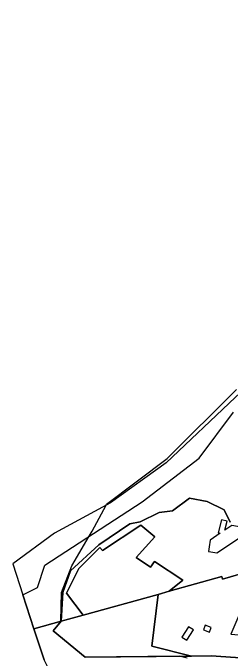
# Model space of a CAD drawing. Extents: x -477304 to -465429, y -1159113 to -1149210.
# Drawn here: x -471042 to -470856, y -1150947 to -1150392 of the extents above; entities that cross this region are included whole.
import ezdxf

# ---------------------------------------------------------------- set-up
doc = ezdxf.new("R2010")
doc.units = 0
for name, color, linetype in [('BPEJ_s', 7, 'Continuous'), ('PUPFL_s', 7, 'Continuous'), ('trav_porost_s', 7, 'Continuous')]:
    doc.layers.add(name, color=color, linetype=linetype)

msp = doc.modelspace()

# ---------------------------------------------------------------- linework, layer by layer
at = {"layer": 'BPEJ_s'}
msp.add_lwpolyline([(-470892.37, -1150947.37), (-470899.43, -1150945.58), (-470980.17, -1150946.35), (-471007.74, -1150923.75), (-471001.14, -1150915.85), (-471001.13, -1150915.43), (-471000.52, -1150890.84), (-470991.56, -1150867.8), (-470976.69, -1150842.41), (-470974.07, -1150837.94), (-470962.07, -1150815.59), (-470961.7, -1150814.9), (-470909.65, -1150775.44), (-470849.92, -1150716.35)], dxfattribs=at)
msp.add_lwpolyline([(-470892.37, -1150947.37), (-470899.43, -1150945.58), (-470980.17, -1150946.35), (-471007.74, -1150923.75), (-471001.14, -1150915.85), (-471001.13, -1150915.43), (-471000.52, -1150890.84), (-470991.56, -1150867.8), (-470976.69, -1150842.41), (-470974.07, -1150837.94), (-470962.07, -1150815.59), (-470961.7, -1150814.9), (-470909.65, -1150775.44), (-470849.92, -1150716.35)], dxfattribs=at)
at = {"layer": 'PUPFL_s'}
for points in [[(-470852.68, -1150379.16), (-470831.97, -1150392.44), (-470784.32, -1150392.74), (-470772.98, -1150492.87), (-470774.1, -1150518.68), (-470776.3, -1150589.63), (-470787.19, -1150614.33), (-470795.31, -1150628.26), (-470799.84, -1150636.04), (-470815.52, -1150662.94), (-470821.21, -1150674.74), (-470823.67, -1150679.86), (-470832.77, -1150698.74), (-470842.83, -1150715.28), (-470851.05, -1150723.05), (-470910.63, -1150779.41), (-470958.49, -1150813.64), (-471006.42, -1150839.79), (-471042.32, -1150866.19), (-471033.79, -1150892.67), (-471024.31, -1150922.1), (-471015.5, -1150948.59)], [(-470855.39, -1150830.39), (-470860.72, -1150819.66), (-470875.34, -1150812.53), (-470890.38, -1150809.62), (-470905.19, -1150820.56), (-470916.43, -1150822.07), (-470932.88, -1150830.1), (-470941.62, -1150831.7), (-470968.39, -1150849.76), (-470992.72, -1150872.07), (-470999.46, -1150890.75), (-471000.68, -1150915.3), (-471024.31, -1150922.1), (-471033.79, -1150892.67), (-471021.16, -1150886.47), (-471014.98, -1150867.2), (-470931.11, -1150812.9), (-470882.08, -1150775.22), (-470852.71, -1150735.66)]]:
    msp.add_lwpolyline(points, dxfattribs=at)
msp.add_lwpolyline([(-470857.75, -1150972.07), (-470915.56, -1150969.42), (-470998.18, -1150973.32), (-471006.61, -1150966.5), (-471015.5, -1150948.59), (-471024.31, -1150922.1), (-471000.68, -1150915.3), (-471007.74, -1150923.75), (-470980.17, -1150946.35), (-470888.75, -1150945.48), (-470871.78, -1150945.21), (-470842.66, -1150947.15), (-470786.64, -1150940.14), (-470787.83, -1150952.75), (-470785.65, -1150980.16), (-470811.33, -1150978.1), (-470844.91, -1150973.81), (-470855.24, -1150972.4)], close=True, dxfattribs=at)
at = {"layer": 'trav_porost_s'}
msp.add_lwpolyline([(-470836.66, -1150872.01), (-470861.97, -1150879.25), (-470862.63, -1150877.13), (-470907.83, -1150889.68), (-470896.21, -1150880.18), (-470920.49, -1150864.1), (-470923.87, -1150868.89), (-470936.22, -1150860.66), (-470920.36, -1150843.05), (-470932.26, -1150832.95), (-470965.34, -1150854.67), (-470967.41, -1150852.2), (-470985.66, -1150870.07), (-470996.16, -1150891.39), (-470981.98, -1150910.17), (-471000.68, -1150915.3), (-470999.46, -1150890.75), (-470992.72, -1150872.07), (-470968.39, -1150849.76), (-470941.62, -1150831.7), (-470932.88, -1150830.1), (-470916.43, -1150822.07), (-470905.19, -1150820.56), (-470890.38, -1150809.62), (-470875.34, -1150812.53), (-470860.72, -1150819.66), (-470855.39, -1150830.39)], dxfattribs=at)
for points in [[(-470858.13, -1150829.58), (-470862.98, -1150828.37), (-470865.74, -1150839.43), (-470864.01, -1150839.86), (-470872.68, -1150845.67), (-470873.56, -1150851.61), (-470874.15, -1150855.56), (-470871.97, -1150855.89), (-470866.83, -1150856.65), (-470843.95, -1150841.35), (-470842.84, -1150835.12), (-470853.95, -1150833.13), (-470860.03, -1150837.2)], [(-470896.21, -1150880.18), (-470907.83, -1150889.68), (-470917.51, -1150892.5), (-470981.98, -1150910.17), (-470996.16, -1150891.39), (-470985.66, -1150870.07), (-470967.41, -1150852.2), (-470965.34, -1150854.67), (-470932.26, -1150832.95), (-470920.36, -1150843.05), (-470936.22, -1150860.66), (-470923.87, -1150868.89), (-470920.49, -1150864.1)], [(-470836.66, -1150872.01), (-470842.29, -1150897.1), (-470854.92, -1150926.68), (-470812.66, -1150930.18), (-470784.76, -1150919.49), (-470774.51, -1150888.63), (-470770.5, -1150857.97), (-470779.67, -1150855.69), (-470767.73, -1150852.28), (-470772.86, -1150888.63), (-470780.39, -1150920.16), (-470786.64, -1150940.14), (-470842.66, -1150947.15), (-470871.78, -1150945.21), (-470888.75, -1150945.48), (-470922.84, -1150936.8), (-470917.51, -1150892.5), (-470907.83, -1150889.68), (-470862.63, -1150877.13), (-470861.97, -1150879.25)], [(-471000.68, -1150915.3), (-470981.98, -1150910.17), (-470917.51, -1150892.5), (-470922.84, -1150936.8), (-470888.75, -1150945.48), (-470980.17, -1150946.35), (-471007.74, -1150923.75)], [(-470892.71, -1150931.91), (-470887.09, -1150922.82), (-470891.31, -1150920.21), (-470896.93, -1150929.3)], [(-470877, -1150918.85), (-470878.52, -1150922.91), (-470873.33, -1150924.85), (-470871.81, -1150920.79)]]:
    msp.add_lwpolyline(points, close=True, dxfattribs=at)

doc.saveas('drawing.dxf')
